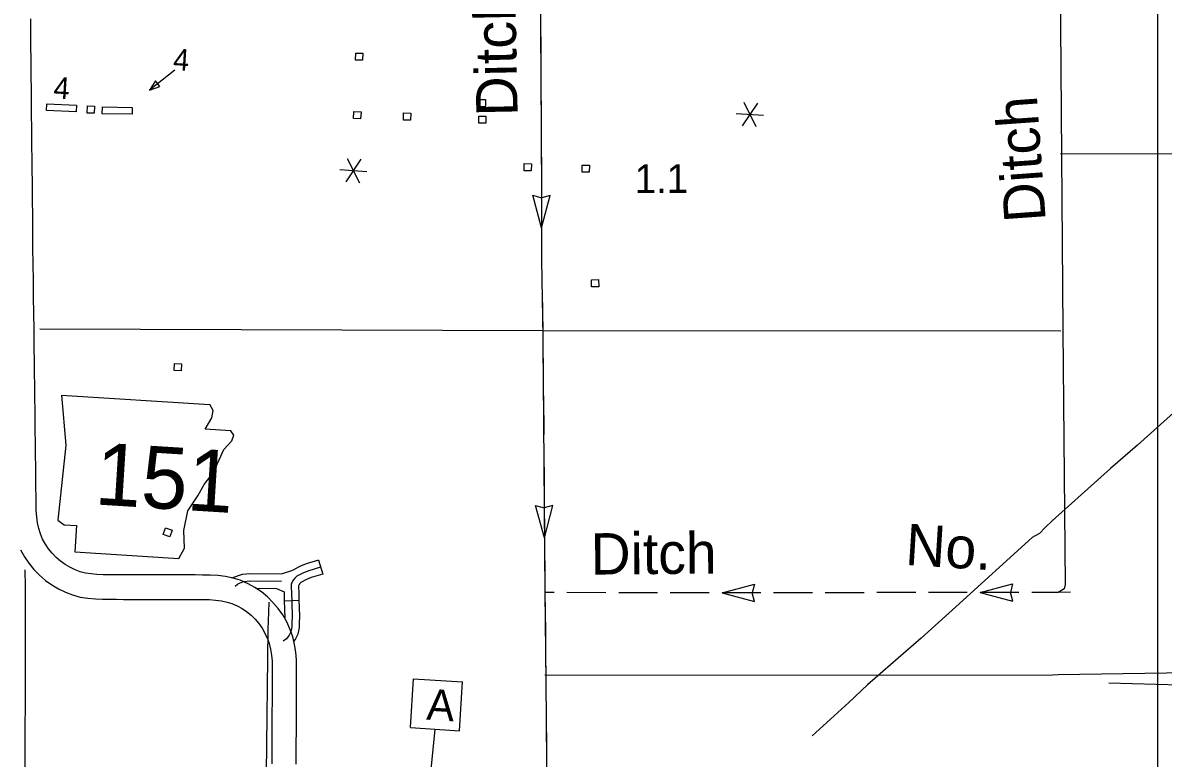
# Model space of a CAD drawing. Extents: x 1366406 to 1373462, y 376856 to 381998.
# Drawn here: x 1369525.2 to 1369714.1, y 379610.7 to 379732.3 of the extents above; entities that cross this region are included whole.
import ezdxf

# ---------------------------------------------------------------- set-up
doc = ezdxf.new("R2010")
doc.units = 0
for name, color, linetype in [('10', 7, 'Continuous'), ('21', 7, 'Continuous'), ('29', 7, 'Continuous'), ('31', 7, 'Continuous'), ('32', 7, 'Continuous'), ('43', 7, 'Continuous'), ('48', 7, 'Continuous'), ('5', 7, 'Continuous'), ('56', 7, 'Continuous'), ('57', 7, 'Continuous'), ('R_No Plot', 7, 'Continuous')]:
    doc.layers.add(name, color=color, linetype=linetype)

msp = doc.modelspace()

# ---------------------------------------------------------------- linework, layer by layer
at = {"layer": '10'}
for points in [[(1369527.03, 379684.95), (1369527.01, 379686.3), (1369526.99, 379687.66), (1369526.98, 379689.01), (1369526.96, 379690.35), (1369526.94, 379691.69), (1369526.93, 379693.04), (1369526.9, 379694.39), (1369526.87, 379695.73), (1369526.86, 379697.05), (1369526.86, 379698.4), (1369526.85, 379699.74), (1369526.85, 379701.08), (1369526.84, 379702.41), (1369526.83, 379703.72), (1369526.82, 379705.03), (1369526.81, 379706.34), (1369526.79, 379707.65), (1369526.77, 379708.95), (1369526.75, 379710.24), (1369526.73, 379711.52), (1369526.72, 379712.81), (1369526.71, 379714.09), (1369526.7, 379715.37), (1369526.68, 379716.65), (1369526.67, 379717.93), (1369526.65, 379719.2), (1369526.64, 379720.46), (1369526.63, 379721.73), (1369526.62, 379723), (1369526.6, 379724.25), (1369526.59, 379725.5), (1369526.58, 379726.76), (1369526.56, 379728.02), (1369526.55, 379729.27), (1369526.54, 379730.52), (1369526.53, 379731.77), (1369526.52, 379733.01)], [(1369570.5, 379609.69), (1369570.5, 379610.97), (1369570.5, 379612.24), (1369570.5, 379613.5), (1369570.51, 379614.74), (1369570.52, 379616), (1369570.52, 379617.24), (1369570.52, 379618.48), (1369570.53, 379619.7), (1369570.53, 379620.91), (1369570.53, 379622.12), (1369570.54, 379623.3), (1369570.56, 379624.47), (1369570.56, 379625.68), (1369570.53, 379626.92), (1369570.43, 379628.2), (1369570.22, 379629.49), (1369569.91, 379630.75), (1369569.56, 379631.78), (1369568.93, 379633.2), (1369568.27, 379634.36), (1369567.5, 379635.44), (1369566.64, 379636.43), (1369565.71, 379637.34), (1369564.72, 379638.16), (1369563.66, 379638.89), (1369562.53, 379639.52), (1369561.2, 379640.1), (1369560.03, 379640.43), (1369558.78, 379640.7), (1369557.49, 379640.87), (1369556.22, 379640.94), (1369554.98, 379640.96), (1369553.77, 379640.97), (1369552.57, 379640.97), (1369551.39, 379640.97), (1369550.2, 379640.97), (1369548.99, 379640.98), (1369547.8, 379640.98), (1369546.62, 379640.99), (1369545.43, 379640.99), (1369544.25, 379640.99), (1369543.07, 379640.99), (1369541.91, 379640.99), (1369540.77, 379641), (1369539.63, 379641.01), (1369538.53, 379641.02), (1369537.48, 379641.05), (1369536.51, 379641.14), (1369535.59, 379641.29), (1369534.71, 379641.52), (1369533.86, 379641.84), (1369533.02, 379642.25), (1369532.21, 379642.73), (1369531.45, 379643.27), (1369530.74, 379643.88), (1369530.09, 379644.56), (1369529.49, 379645.31), (1369528.96, 379646.09), (1369528.5, 379646.91), (1369528.14, 379647.77), (1369527.85, 379648.66), (1369527.64, 379649.59), (1369527.51, 379650.57), (1369527.44, 379651.64), (1369527.42, 379652.8), (1369527.41, 379654.04), (1369527.39, 379655.31), (1369527.37, 379656.59), (1369527.36, 379657.89), (1369527.35, 379659.21), (1369527.33, 379660.53), (1369527.32, 379661.86), (1369527.31, 379663.21), (1369527.28, 379664.55), (1369527.26, 379665.88), (1369527.25, 379667.21), (1369527.24, 379668.56), (1369527.22, 379669.92), (1369527.2, 379671.28), (1369527.18, 379672.63), (1369527.17, 379673.99), (1369527.15, 379675.36), (1369527.13, 379676.73), (1369527.12, 379678.1), (1369527.11, 379679.48), (1369527.09, 379680.86), (1369527.07, 379682.23), (1369527.05, 379683.59), (1369527.03, 379684.95)], [(1369524.86, 379645.13), (1369525.5, 379643.97), (1369526.23, 379642.9), (1369527.05, 379641.88), (1369527.96, 379640.94), (1369528.95, 379640.08), (1369530, 379639.33), (1369531.1, 379638.68), (1369532.26, 379638.12), (1369533.47, 379637.66), (1369534.74, 379637.32), (1369536.01, 379637.11), (1369537.24, 379637.01), (1369538.43, 379636.97), (1369539.59, 379636.96), (1369540.75, 379636.95), (1369541.91, 379636.94), (1369543.07, 379636.94), (1369544.24, 379636.94), (1369545.42, 379636.94), (1369546.59, 379636.94), (1369547.79, 379636.93), (1369548.99, 379636.93), (1369550.18, 379636.92), (1369551.37, 379636.92), (1369552.58, 379636.92), (1369553.77, 379636.92), (1369554.94, 379636.91), (1369556.07, 379636.89), (1369557.12, 379636.83), (1369558.1, 379636.71), (1369559.05, 379636.5), (1369559.82, 379636.28), (1369560.72, 379635.89), (1369561.52, 379635.44), (1369562.28, 379634.92), (1369563.01, 379634.32), (1369563.69, 379633.66), (1369564.31, 379632.94), (1369564.85, 379632.18), (1369565.31, 379631.37), (1369565.78, 379630.32), (1369566.01, 379629.62), (1369566.25, 379628.68), (1369566.4, 379627.71), (1369566.49, 379626.7), (1369566.51, 379625.64), (1369566.51, 379624.51), (1369566.49, 379623.33), (1369566.48, 379622.13), (1369566.48, 379620.93), (1369566.48, 379619.71), (1369566.47, 379618.49), (1369566.47, 379617.26), (1369566.47, 379616.02), (1369566.46, 379614.77), (1369566.45, 379613.5), (1369566.45, 379612.23), (1369566.45, 379610.97), (1369566.45, 379609.71)]]:
    msp.add_lwpolyline(points, dxfattribs=at)
at = {"layer": '21'}
for p, q in [((1369531.61, 379670.73), (1369532.33, 379662.44)), ((1369556.72, 379668.19), (1369556.21, 379669.17)), ((1369556.5, 379666.97), (1369556.72, 379668.19)), ((1369555.42, 379665.12), (1369556.5, 379666.97)), ((1369559.66, 379664.85), (1369555.42, 379665.12)), ((1369560.17, 379664.13), (1369559.66, 379664.85)), ((1369559.84, 379663.19), (1369560.17, 379664.13)), ((1369532.33, 379662.44), (1369531, 379650.03)), ((1369558.51, 379661.76), (1369559.84, 379663.19)), ((1369556.76, 379657.89), (1369557.71, 379660.03)), ((1369557.71, 379660.03), (1369558.51, 379661.76)), ((1369555.26, 379655.93), (1369556.76, 379657.89)), ((1369554.18, 379654.07), (1369555.26, 379655.93)), ((1369552.52, 379651.57), (1369554.18, 379654.07)), ((1369551.9, 379648.31), (1369552.52, 379651.57)), ((1369531, 379650.03), (1369532.05, 379649.28)), ((1369532.05, 379649.28), (1369534.1, 379649.15)), ((1369534.1, 379649.15), (1369533.83, 379644.78)), ((1369551.99, 379645.42), (1369551.9, 379648.31)), ((1369551.06, 379643.7), (1369551.99, 379645.42)), ((1369533.83, 379644.78), (1369551.06, 379643.7))]:
    msp.add_line(p, q, dxfattribs=at)
msp.add_lwpolyline([(1369531.61, 379670.73), (1369556.21, 379669.17)], dxfattribs=at)
at = {"layer": '29'}
msp.add_lwpolyline([(1369749.34, 379697.91), (1369709.79, 379662.43), (1369705.35, 379658.61), (1369699.97, 379653.79), (1369695.68, 379649.92), (1369694.49, 379648.82), (1369693.57, 379647.85), (1369692.88, 379647.45), (1369692.36, 379647.19), (1369679.72, 379635.69), (1369673.97, 379630.49), (1369665.12, 379622.78), (1369662.02, 379619.86), (1369655.94, 379614.38)], dxfattribs=at)
at = {"layer": '31'}
msp.add_lwpolyline([(1369518.7, 379539.94), (1369519.99, 379539.34), (1369521.22, 379538.81), (1369522.12, 379538.54), (1369522.97, 379538.26), (1369524.13, 379538.19), (1369525.72, 379538.32), (1369526.71, 379538.39), (1369527.68, 379538.45), (1369530.55, 379538.61), (1369534.4, 379538.6), (1369563.62, 379538.83), (1369564.22, 379538.94), (1369564.66, 379539.22), (1369564.83, 379539.54), (1369564.88, 379539.85), (1369564.96, 379543.36), (1369565.19, 379558.13), (1369565.46, 379598.16), (1369565.57, 379608.14), (1369565.83, 379631.95), (1369565.94, 379634.8), (1369566.02, 379636.5)], dxfattribs=at)
at = {"layer": '32'}
for p, q in [((1369574.16, 379643.44), (1369574.88, 379641.12)), ((1369568.52, 379636.7), (1369570.95, 379636.78))]:
    msp.add_line(p, q, dxfattribs=at)
for points in [[(1369574.16, 379643.44), (1369572.15, 379642.81), (1369571.21, 379642.41), (1369569.91, 379641.77)], [(1369559.83, 379640.49), (1369561.57, 379641.09), (1369562.82, 379641.23), (1369568.04, 379641.17), (1369569.91, 379641.77)], [(1369574.52, 379642.28), (1369572.57, 379641.67), (1369571.72, 379641.31), (1369570.58, 379640.75), (1369570.25, 379640.47), (1369569.99, 379640.14), (1369569.79, 379639.71), (1369569.67, 379639.38), (1369569.68, 379638.73), (1369569.69, 379638.24), (1369569.82, 379634.2), (1369569.78, 379632.96), (1369569.78, 379632.39), (1369569.62, 379631.59), (1369569.32, 379631.02), (1369568.89, 379630.41), (1369568.35, 379630.04)], [(1369560.36, 379639.13), (1369560.79, 379639.44), (1369561.19, 379639.67), (1369561.83, 379639.9), (1369562.88, 379640.01), (1369568.03, 379639.95)], [(1369574.88, 379641.12), (1369572.99, 379640.53), (1369572.22, 379640.2), (1369571.24, 379639.72), (1369571.13, 379639.63), (1369571.04, 379639.5), (1369570.91, 379639.23), (1369570.89, 379639.17), (1369570.89, 379638.76), (1369570.91, 379638.27), (1369570.95, 379636.78)], [(1369563.81, 379638.79), (1369567.21, 379638.75), (1369568.48, 379638.2)], [(1369568.48, 379638.2), (1369568.52, 379636.7)], [(1369568.52, 379636.7), (1369568.61, 379633.87)], [(1369570.95, 379636.78), (1369571.04, 379634.2), (1369570.99, 379632.94), (1369570.99, 379632.28), (1369570.78, 379631.18), (1369570.36, 379630.38), (1369570.09, 379630)], [(1369705.03, 379623.11), (1369716.79, 379622.79), (1369723.28, 379622.55), (1369725.15, 379622.51), (1369737.71, 379622.28), (1369747.96, 379622.12), (1369762.22, 379621.8)]]:
    msp.add_lwpolyline(points, dxfattribs=at)
at = {"layer": '43'}
for p, q in [((1369611.13, 379698.41), (1369609.69, 379703.79)), ((1369609.69, 379703.79), (1369611.12, 379703.4)), ((1369611.13, 379698.41), (1369612.57, 379703.78)), ((1369612.57, 379703.78), (1369611.14, 379703.4)), ((1369613, 379652.48), (1369611.57, 379652.08)), ((1369611.6, 379647.1), (1369613, 379652.48)), ((1369611.6, 379647.1), (1369610.12, 379652.45)), ((1369610.12, 379652.45), (1369611.56, 379652.08)), ((1369641, 379638.02), (1369646.36, 379639.47)), ((1369646.36, 379639.47), (1369645.98, 379638.04)), ((1369683.76, 379638.06), (1369689.13, 379639.51)), ((1369689.13, 379639.51), (1369688.77, 379638.07)), ((1369641, 379638.02), (1369646.37, 379636.59)), ((1369646.37, 379636.59), (1369645.98, 379638.02)), ((1369683.76, 379638.06), (1369689.13, 379636.63)), ((1369689.18, 379636.65), (1369688.77, 379638.07))]:
    msp.add_line(p, q, dxfattribs=at)
for points in [[(1369696.39, 379835.25), (1369696.75, 379768.06), (1369697.43, 379681.47), (1369697.85, 379639.39), (1369697.66, 379638.68), (1369697.21, 379638.38), (1369696.65, 379638.09)], [(1369610.76, 379767.13), (1369611.13, 379703.6), (1369611.12, 379693.08), (1369611.34, 379680.38), (1369611.68, 379638.07), (1369611.82, 379623.49)], [(1369610.97, 379730.49), (1369611.01, 379724.07)], [(1369611.02, 379721.94), (1369611.06, 379715.52)], [(1369611.07, 379713.38), (1369611.11, 379706.97)], [(1369802.14, 379710.01), (1369789.43, 379710.43), (1369785.75, 379710.51), (1369782.75, 379710.51), (1369778.8, 379710.26), (1369772.9, 379710.55), (1369697.03, 379710.66)], [(1369611.13, 379704.83), (1369611.13, 379703.6), (1369611.13, 379698.41)], [(1369611.12, 379696.28), (1369611.12, 379693.08), (1369611.12, 379693.07)], [(1369611.12, 379693.07), (1369611.18, 379689.86)], [(1369611.21, 379687.72), (1369611.32, 379681.31)], [(1369611.35, 379679.17), (1369611.4, 379672.75)], [(1369611.42, 379670.62), (1369611.47, 379664.2)], [(1369611.48, 379662.06), (1369611.54, 379655.65)], [(1369611.55, 379653.51), (1369611.6, 379647.1)], [(1369611.62, 379644.96), (1369611.65, 379641.75)], [(1369611.65, 379641.75), (1369611.67, 379638.54)], [(1369697.83, 379641.73), (1369697.85, 379639.39), (1369697.66, 379638.68), (1369697.21, 379638.38), (1369696.65, 379638.09)], [(1369613.2, 379638.06), (1369611.68, 379638.07)], [(1369621.75, 379638.04), (1369615.33, 379638.06)], [(1369630.3, 379638.02), (1369623.89, 379638.04)], [(1369635.65, 379638.02), (1369633.55, 379638.02), (1369632.44, 379638.02)], [(1369638.86, 379638.02), (1369635.65, 379638.02)], [(1369647.41, 379638.03), (1369641, 379638.02)], [(1369655.96, 379638.04), (1369649.55, 379638.03)], [(1369664.52, 379638.04), (1369658.1, 379638.04)], [(1369673.07, 379638.05), (1369666.66, 379638.05)], [(1369681.62, 379638.06), (1369675.21, 379638.05)], [(1369686.97, 379638.07), (1369683.76, 379638.06)], [(1369690.18, 379638.07), (1369686.97, 379638.07)], [(1369698.73, 379638.12), (1369696.65, 379638.09), (1369695.74, 379638.07), (1369692.32, 379638.07)], [(1369611.69, 379636.4), (1369611.76, 379629.99)], [(1369611.78, 379627.85), (1369611.82, 379623.49)], [(1369738.29, 379624.67), (1369735.35, 379624.71), (1369728.46, 379624.72), (1369718.2, 379624.79), (1369696.65, 379624.43), (1369695.74, 379624.42), (1369633.55, 379624.36), (1369611.68, 379624.41)], [(1369611.82, 379623.49), (1369612.07, 379596.42), (1369611.86, 379595.38), (1369611.23, 379594.87), (1369600.35, 379595.14), (1369581.34, 379595.39), (1369568.49, 379595.57), (1369530.81, 379596.08), (1369529.85, 379596.02), (1369529.03, 379595.96), (1369528.53, 379596.03), (1369527.87, 379596.14), (1369527.14, 379596.22), (1369526.43, 379596.21), (1369525.98, 379596.08), (1369525.62, 379595.82), (1369525.24, 379595.36), (1369524.65, 379594.44)], [(1369611.82, 379623.49), (1369611.85, 379620.28)], [(1369611.87, 379618.14), (1369611.93, 379611.73)]]:
    msp.add_lwpolyline(points, dxfattribs=at)
at = {"layer": '48'}
for p, q in [((1369646.85, 379719.05), (1369644.36, 379715.3)), ((1369644.6, 379719.19), (1369646.6, 379715.16)), ((1369643.36, 379717.31), (1369647.85, 379717.03)), ((1369581.19, 379709.77), (1369578.7, 379706.02)), ((1369578.94, 379709.91), (1369580.95, 379705.88)), ((1369577.7, 379708.04), (1369582.19, 379707.76))]:
    msp.add_line(p, q, dxfattribs=at)
at = {"layer": '5'}
for points in [[(1369611.37, 379681.38), (1369528.01, 379681.62)], [(1369697.09, 379681.33), (1369611.37, 379681.38)], [(1369525.63, 379596.16), (1369525.66, 379639.07), (1369525.63, 379641.84)]]:
    msp.add_lwpolyline(points, dxfattribs=at)
at = {"layer": '56'}
for points in [[(1369580.31, 379726.17), (1369580.35, 379727.34), (1369581.52, 379727.3), (1369581.48, 379726.13)], [(1369547.92, 379721.82), (1369547.21, 379722.71), (1369546.22, 379721.19)], [(1369529.15, 379717.81), (1369529.21, 379718.93), (1369534.12, 379718.71), (1369534.07, 379717.58)], [(1369535.87, 379717.41), (1369535.92, 379718.58), (1369537.09, 379718.54), (1369537.05, 379717.37)], [(1369600.68, 379718.46), (1369600.68, 379719.63), (1369601.85, 379719.64), (1369601.85, 379718.47)], [(1369538.38, 379717.3), (1369538.41, 379718.43), (1369543.33, 379718.33), (1369543.3, 379717.2)], [(1369579.97, 379716.51), (1369580.05, 379717.68), (1369581.22, 379717.61), (1369581.14, 379716.44)], [(1369588.24, 379716.25), (1369588.28, 379717.42), (1369589.45, 379717.38), (1369589.41, 379716.21)], [(1369600.73, 379715.73), (1369600.72, 379716.9), (1369601.9, 379716.9), (1369601.9, 379715.73)], [(1369608.23, 379707.87), (1369608.25, 379709.04), (1369609.43, 379709.01), (1369609.4, 379707.84)], [(1369617.83, 379707.63), (1369617.85, 379708.8), (1369619.03, 379708.77), (1369619, 379707.6)], [(1369619.41, 379688.64), (1369619.38, 379689.81), (1369620.55, 379689.84), (1369620.59, 379688.67)], [(1369550.26, 379674.82), (1369550.33, 379675.99), (1369551.51, 379675.91), (1369551.43, 379674.74)], [(1369548.44, 379647.66), (1369548.83, 379648.76), (1369549.94, 379648.38), (1369549.55, 379647.27)]]:
    msp.add_lwpolyline(points, close=True, dxfattribs=at)
msp.add_lwpolyline([(1369550.38, 379724.5), (1369546.22, 379721.19)], dxfattribs=at)
at = {"layer": '57'}
for p, q in [((1369589.43, 379615.72), (1369589.93, 379623.8)), ((1369589.93, 379623.8), (1369598.02, 379623.29)), ((1369597.51, 379615.21), (1369598.02, 379623.29)), ((1369589.43, 379615.72), (1369597.51, 379615.21))]:
    msp.add_line(p, q, dxfattribs=at)
msp.add_lwpolyline([(1369593.47, 379615.46), (1369591.83, 379599.35)], dxfattribs=at)
at = {"layer": 'R_No Plot'}
msp.add_line((1369713.09, 380368.17), (1369713.09, 379480.59), dxfattribs=at)

# ---------------------------------------------------------------- texts
at = {"layer": '21'}
msp.add_text('151', height=10.264, rotation=356.4139, dxfattribs=at).set_placement((1369536.99, 379652.66))
at = {"layer": '43'}
for s, rotation, p in [('Ditch', 91.1578, (1369607.17, 379716.93)), ('Ditch', 94.0947, (1369694.62, 379699.59)), ('No.', 356.4139, (1369671.24, 379642.65)), ('Ditch', 0.5021, (1369619.28, 379641.03))]:
    msp.add_text(s, height=6.843, rotation=rotation, dxfattribs=at).set_placement(p)
at = {"layer": '48'}
msp.add_text('1.1', height=4.752, rotation=0.3412, dxfattribs=at).set_placement((1369626.55, 379704.15))
at = {"layer": '56'}
for p in [(1369550.03, 379724.54), (1369530.22, 379719.86)]:
    msp.add_text('4', height=3.56, rotation=356.4139, dxfattribs=at).set_placement(p)
at = {"layer": '57'}
msp.add_text('A', height=5.13, rotation=356.4139, dxfattribs=at).set_placement((1369591.98, 379617.04))

doc.saveas('drawing.dxf')
